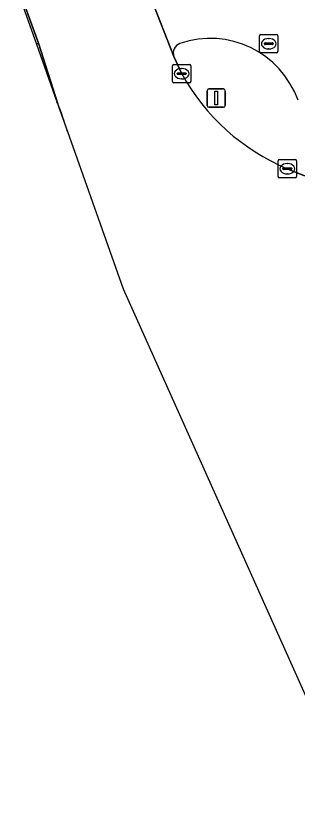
# Model space of a CAD drawing. Extents: x 159680 to 160786, y 387323 to 388340.
# Drawn here: x 159791.39 to 159806.71, y 387749.71 to 387793.18 of the extents above; entities that cross this region are included whole.
import ezdxf

# ---------------------------------------------------------------- set-up
doc = ezdxf.new("R2010")
doc.units = 0
for name, color, linetype in [('IMGEO_Fietspad_gesloten', 7, 'Continuous'), ('IMGEO_Kolk', 7, 'Continuous'), ('IMGEO_Lichtmast', 7, 'Continuous'), ('IMGEO_Rijbaan_regionaal_gesloten', 7, 'Continuous'), ('IMGEO_Rioolput', 7, 'Continuous'), ('IMGEO_Verkeerseiland_groen', 7, 'Continuous'), ('IMGEO_Voetpad_gesloten', 7, 'Continuous'), ('IMGEO_Voetpad_open', 7, 'Continuous')]:
    doc.layers.add(name, color=color, linetype=linetype)

msp = doc.modelspace()

# ---------------------------------------------------------------- linework, layer by layer
at = {"layer": 'IMGEO_Fietspad_gesloten'}
msp.add_lwpolyline([(159808.029, 387795.516), (159805.947, 387800.838), (159803.292, 387799.799), (159804.571, 387796.6), (159798.725, 387794.181), (159799.97, 387790.982)], dxfattribs=at)
for centre, radius, start, end in [((159801.953, 387786.904), 5.056, 19.6595, 109.048), ((159800.483, 387791.168), 0.546, 109.2755, 199.9057)]:
    msp.add_arc(centre, radius, start, end, dxfattribs=at)
at = {"layer": 'IMGEO_Kolk'}
for p, q in [((159799.895, 387789.622), (159799.895, 387790.474)), ((159799.97, 387790.548), (159800.822, 387790.548)), ((159800.896, 387790.474), (159800.896, 387789.622)), ((159800.154, 387790.042), (159800.154, 387790.054)), ((159800.592, 387790.005), (159800.194, 387790.005)), ((159800.197, 387790.091), (159800.595, 387790.091)), ((159800.383, 387790.328), (159800.408, 387790.328)), ((159800.638, 387790.054), (159800.638, 387790.042)), ((159800.822, 387789.548), (159799.97, 387789.548)), ((159800.406, 387789.768), (159800.381, 387789.768)), ((159805.633, 387784.463), (159805.633, 387785.315)), ((159805.708, 387785.389), (159806.56, 387785.389)), ((159806.634, 387785.315), (159806.634, 387784.463)), ((159805.892, 387784.883), (159805.892, 387784.895)), ((159806.33, 387784.846), (159805.932, 387784.846)), ((159805.935, 387784.932), (159806.333, 387784.932)), ((159806.121, 387785.169), (159806.146, 387785.169)), ((159806.376, 387784.895), (159806.376, 387784.883)), ((159806.56, 387784.389), (159805.708, 387784.389)), ((159806.144, 387784.609), (159806.119, 387784.609))]:
    msp.add_line(p, q, dxfattribs=at)
for points in [[(159799.895, 387789.622), (159799.895, 387790.474)], [(159799.97, 387790.548), (159800.822, 387790.548)], [(159800.896, 387790.474), (159800.896, 387789.622)], [(159800.822, 387789.548), (159799.97, 387789.548)], [(159805.633, 387784.463), (159805.633, 387785.315)], [(159805.708, 387785.389), (159806.56, 387785.389)], [(159806.634, 387785.315), (159806.634, 387784.463)], [(159806.56, 387784.389), (159805.708, 387784.389)]]:
    msp.add_lwpolyline(points, dxfattribs=at)
for centre, radius, start, end in [((159799.972, 387790.472), 0.0765, 91.552, 178.448), ((159799.972, 387790.472), 0.0765, 91.552, 178.448), ((159800.82, 387790.472), 0.0765, 1.552, 88.448), ((159800.82, 387790.472), 0.0765, 1.552, 88.448), ((159800.194, 387790.051), 0.0403, 85.8775, 175.7526), ((159800.191, 387790.041), 0.0366, 178.938, 274.7102), ((159800.595, 387790.048), 0.043, 264.8664, 352.4533), ((159800.599, 387790.053), 0.0386, 1.7309, 96.639), ((159799.972, 387789.624), 0.0765, 181.552, 268.448), ((159799.972, 387789.624), 0.0765, 181.552, 268.448), ((159800.82, 387789.624), 0.0765, 271.552, 358.448), ((159800.82, 387789.624), 0.0765, 271.552, 358.448), ((159805.71, 387785.313), 0.0765, 91.552, 178.448), ((159805.71, 387785.313), 0.0765, 91.552, 178.448), ((159806.558, 387785.313), 0.0765, 1.552, 88.448), ((159806.558, 387785.313), 0.0765, 1.552, 88.448), ((159805.932, 387784.892), 0.0403, 85.8775, 175.7526), ((159805.929, 387784.882), 0.0366, 178.938, 274.7102), ((159806.333, 387784.889), 0.043, 264.8664, 352.4533), ((159806.337, 387784.894), 0.0386, 1.7309, 96.639), ((159805.71, 387784.465), 0.0765, 181.552, 268.448), ((159805.71, 387784.465), 0.0765, 181.552, 268.448), ((159806.558, 387784.465), 0.0765, 271.552, 358.448), ((159806.558, 387784.465), 0.0765, 271.552, 358.448)]:
    msp.add_arc(centre, radius, start, end, dxfattribs=at)
for centre, major_axis, ratio, start_param, end_param in [((159800.382, 387790.048), (-0.387, 0.002), 0.722429, 4.712389, 7.853982), ((159800.407, 387790.048), (-0.39, 0.002), 0.717154, 1.570796, 4.712389), ((159806.12, 387784.889), (-0.387, 0.002), 0.722429, 4.712389, 7.853982), ((159806.145, 387784.889), (-0.39, 0.002), 0.717154, 1.570796, 4.712389)]:
    msp.add_ellipse(centre, major_axis=major_axis, ratio=ratio, start_param=start_param, end_param=end_param, dxfattribs=at)
at = {"layer": 'IMGEO_Lichtmast'}
for p, q in [((159801.774, 387788.326), (159801.774, 387789.126)), ((159801.774, 387789.126), (159801.774, 387788.326)), ((159801.874, 387789.226), (159802.664, 387789.226)), ((159802.664, 387789.226), (159801.874, 387789.226)), ((159802.764, 387789.126), (159802.764, 387788.326)), ((159802.764, 387788.326), (159802.764, 387789.126)), ((159802.664, 387788.226), (159801.874, 387788.226)), ((159801.874, 387788.226), (159802.664, 387788.226))]:
    msp.add_line(p, q, dxfattribs=at)
msp.add_lwpolyline([(159802.194, 387789.101), (159802.344, 387789.101), (159802.344, 387788.351), (159802.194, 387788.351), (159802.194, 387789.101)], dxfattribs=at)
for centre, start, end in [((159801.874, 387789.126), 90, 180), ((159801.874, 387789.126), 90, 180), ((159802.664, 387789.126), 0, 90), ((159802.664, 387789.126), 360, 90), ((159801.874, 387788.326), 180, 270), ((159801.874, 387788.326), 180, 270), ((159802.664, 387788.326), 270, 0), ((159802.664, 387788.326), 270, 0)]:
    msp.add_arc(centre, 0.1, start, end, dxfattribs=at)
at = {"layer": 'IMGEO_Rijbaan_regionaal_gesloten'}
for points in [[(159800.396, 387790.048), (159799.97, 387790.982), (159798.725, 387794.181), (159797.562, 387797.476), (159791.393, 387795.058), (159792.614, 387791.703), (159793.666, 387788.418)], [(159794.19, 387786.903), (159797.209, 387778.365), (159810.076, 387749.708), (159815.098, 387752.12), (159813.524, 387755.145), (159812.174, 387759.504)], [(159807.069, 387784.513), (159806.134, 387784.889)]]:
    msp.add_lwpolyline(points, dxfattribs=at)
for centre, radius, start, end in [((159810.669, 387795.703), 11.726, 208.8328, 247.2502), ((159774.625, 387780.984), 20.44, 16.8324, 21.3262)]:
    msp.add_arc(centre, radius, start, end, dxfattribs=at)
at = {"layer": 'IMGEO_Rioolput'}
for p, q in [((159804.701, 387792.174), (159805.553, 387792.174)), ((159804.626, 387791.248), (159804.626, 387792.1)), ((159804.928, 387791.717), (159805.326, 387791.717)), ((159805.114, 387791.954), (159805.139, 387791.954)), ((159805.627, 387792.1), (159805.627, 387791.248)), ((159804.885, 387791.668), (159804.885, 387791.68)), ((159805.323, 387791.631), (159804.925, 387791.631)), ((159805.137, 387791.394), (159805.112, 387791.394)), ((159805.369, 387791.68), (159805.369, 387791.668)), ((159805.553, 387791.174), (159804.701, 387791.174))]:
    msp.add_line(p, q, dxfattribs=at)
for points in [[(159804.701, 387792.174), (159805.553, 387792.174)], [(159804.626, 387791.248), (159804.626, 387792.1)], [(159805.627, 387792.1), (159805.627, 387791.248)], [(159805.553, 387791.174), (159804.701, 387791.174)]]:
    msp.add_lwpolyline(points, dxfattribs=at)
for centre, radius, start, end in [((159804.703, 387792.098), 0.0765, 91.552, 178.448), ((159804.703, 387792.098), 0.0765, 91.552, 178.448), ((159805.551, 387792.098), 0.0765, 1.552, 88.448), ((159805.551, 387792.098), 0.0765, 1.552, 88.448), ((159804.925, 387791.677), 0.0403, 85.8775, 175.7526), ((159805.33, 387791.679), 0.0386, 1.7309, 96.639), ((159804.922, 387791.667), 0.0366, 178.938, 274.7102), ((159805.326, 387791.674), 0.043, 264.8664, 352.4533), ((159804.703, 387791.25), 0.0765, 181.552, 268.448), ((159804.703, 387791.25), 0.0765, 181.552, 268.448), ((159805.551, 387791.25), 0.0765, 271.552, 358.448), ((159805.551, 387791.25), 0.0765, 271.552, 358.448)]:
    msp.add_arc(centre, radius, start, end, dxfattribs=at)
for centre, major_axis, ratio, start_param, end_param in [((159805.113, 387791.674), (-0.387, 0.002), 0.722429, 4.712389, 7.853982), ((159805.138, 387791.674), (-0.39, 0.002), 0.717154, 1.570796, 4.712389)]:
    msp.add_ellipse(centre, major_axis=major_axis, ratio=ratio, start_param=start_param, end_param=end_param, dxfattribs=at)
at = {"layer": 'IMGEO_Verkeerseiland_groen'}
for points in [[(159799.97, 387790.982), (159800.396, 387790.048)], [(159793.62, 387788.516), (159794.19, 387786.903)], [(159806.134, 387784.889), (159807.069, 387784.513)]]:
    msp.add_lwpolyline(points, dxfattribs=at)
for centre, radius, start, end in [((159801.953, 387786.904), 5.056, 19.6595, 109.048), ((159800.483, 387791.168), 0.546, 109.2755, 199.9057), ((159810.669, 387795.703), 11.726, 208.8328, 247.2502), ((159793.205, 387788.259), 0.488, 18.9764, 31.6896), ((159774.625, 387780.984), 20.44, 16.8324, 21.3262)]:
    msp.add_arc(centre, radius, start, end, dxfattribs=at)
at = {"layer": 'IMGEO_Voetpad_gesloten'}
msp.add_lwpolyline([(159793.666, 387788.418), (159792.614, 387791.703), (159792.509, 387791.658), (159793.62, 387788.516)], dxfattribs=at)
msp.add_arc((159793.205, 387788.259), 0.488, 18.9764, 31.6896, dxfattribs=at)
at = {"layer": 'IMGEO_Voetpad_open'}
for points in [[(159792.509, 387791.658), (159792.614, 387791.703), (159791.393, 387795.058)], [(159791.409, 387794.768), (159792.509, 387791.658)]]:
    msp.add_lwpolyline(points, dxfattribs=at)

doc.saveas('drawing.dxf')
